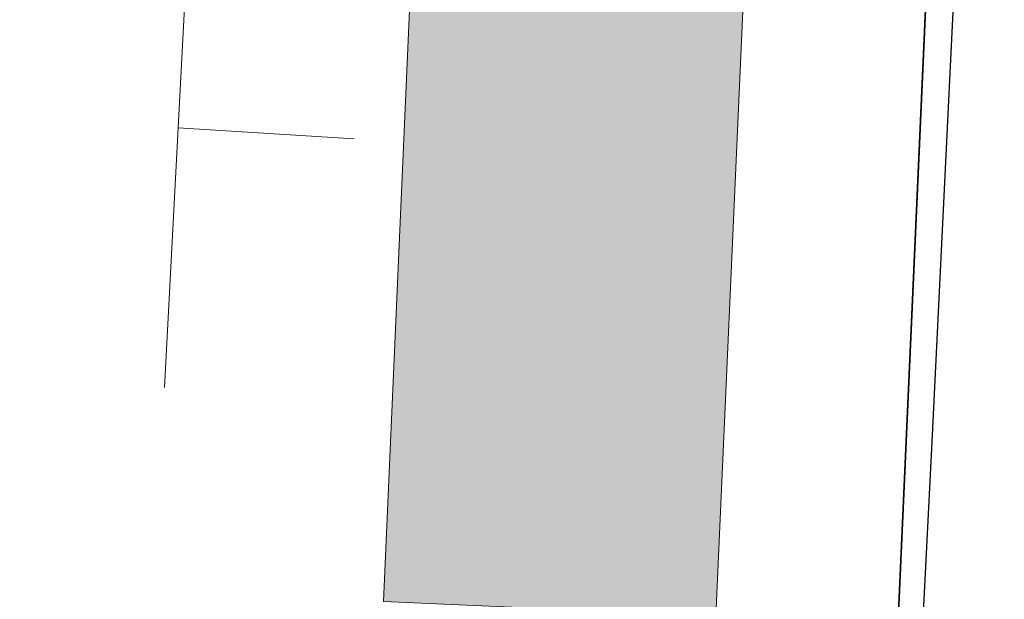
# Model space of a CAD drawing. Header units: metres. Extents: x 32338650 to 32340431, y 5701793 to 5703325.
# Tile 929 of 1056: x 32339347 to 32339391, y 5702462 to 5702488. Entities that reach past the tile are written whole.
import ezdxf

# ---------------------------------------------------------------- set-up
doc = ezdxf.new("R2010")
doc.units = ezdxf.units.M
doc.header["$LTSCALE"] = 0.1
for name, color, linetype, lineweight, true_color in [('LPB-BE-Flurstück_Grenze', 7, 'Continuous', 70, 0x004c99), ('LPB-BE-Gebäude', 7, 'Continuous', 70, 0x004c99), ('LPB-BE-Leitung_Gas_Wasser', 3, 'Continuous', 30, 0x00ff00), ('LPB-BE-Straße', 7, 'Continuous', 70, 0x004c99)]:
    doc.layers.add(name, color=color, linetype=linetype, lineweight=lineweight, true_color=true_color)

msp = doc.modelspace()

# ---------------------------------------------------------------- hatches: boundary and pattern name
at = {"layer": 'LPB-BE-Gebäude', "linetype": 'Continuous', "lineweight": 0, "true_color": 0xc7c8ca}
msp.add_hatch(color=9, dxfattribs=at).paths.add_polyline_path([(32339363.149, 5702461.748), (32339377.944, 5702461.091), (32339379.934, 5702505.985), (32339365.12, 5702506.643), (32339363.149, 5702461.748)])
msp.add_hatch(color=9, dxfattribs=at).paths.add_polyline_path([(32339363.149, 5702461.748), (32339377.944, 5702461.091), (32339379.934, 5702505.985), (32339365.12, 5702506.643), (32339363.149, 5702461.748)])
msp.add_hatch(color=9, dxfattribs=at).paths.add_polyline_path([(32339363.149, 5702461.748), (32339377.944, 5702461.091), (32339379.934, 5702505.985), (32339365.12, 5702506.643), (32339363.149, 5702461.748)])
msp.add_hatch(color=9, dxfattribs=at).paths.add_polyline_path([(32339363.149, 5702461.748), (32339377.944, 5702461.091), (32339379.934, 5702505.985), (32339365.12, 5702506.643), (32339363.149, 5702461.748)])

# ---------------------------------------------------------------- linework, layer by layer
at = {"layer": 'LPB-BE-Flurstück_Grenze', "color": 253, "linetype": 'Continuous', "lineweight": 25, "true_color": 0xadadad, "transparency": 33554687, "flags": 128}
for points in [[(32339388.909, 5702524.936), (32339385.948, 5702458.61)], [(32339385.948, 5702458.61), (32339388.909, 5702524.936)], [(32339388.909, 5702524.936), (32339385.948, 5702458.61)], [(32339385.948, 5702458.61), (32339388.909, 5702524.936)]]:
    msp.add_lwpolyline(points, dxfattribs=at)
at = {"layer": 'LPB-BE-Gebäude', "color": 7, "linetype": 'Continuous', "lineweight": 9, "flags": 128}
msp.add_lwpolyline([(32339363.149, 5702461.748), (32339377.944, 5702461.091), (32339379.934, 5702505.985), (32339365.12, 5702506.643), (32339363.149, 5702461.748)], dxfattribs=at)
msp.add_lwpolyline([(32339363.149, 5702461.748), (32339377.944, 5702461.091), (32339379.934, 5702505.985), (32339365.12, 5702506.643), (32339363.149, 5702461.748)], dxfattribs=at)
msp.add_lwpolyline([(32339363.149, 5702461.748), (32339377.944, 5702461.091), (32339379.934, 5702505.985), (32339365.12, 5702506.643), (32339363.149, 5702461.748)], dxfattribs=at)
msp.add_lwpolyline([(32339363.149, 5702461.748), (32339377.944, 5702461.091), (32339379.934, 5702505.985), (32339365.12, 5702506.643), (32339363.149, 5702461.748)], dxfattribs=at)
at = {"layer": 'LPB-BE-Leitung_Gas_Wasser', "color": 5, "lineweight": 13, "true_color": 0x0000ff}
msp.add_line((32339354.01507, 5702482.8283), (32339361.84891, 5702482.34027), dxfattribs=at)
msp.add_line((32339354.01507, 5702482.8283), (32339361.84891, 5702482.34027), dxfattribs=at)
at = {"layer": 'LPB-BE-Leitung_Gas_Wasser', "color": 5, "lineweight": 13, "true_color": 0x0000ff, "flags": 128}
msp.add_lwpolyline([(32339210.11738, 5702497.9917), (32339354.47239, 5702491.58281), (32339353.41144, 5702471.27272)], dxfattribs=at)
msp.add_lwpolyline([(32339210.11738, 5702497.9917), (32339354.47239, 5702491.58281), (32339353.41144, 5702471.27272)], dxfattribs=at)
at = {"layer": 'LPB-BE-Straße', "color": 250, "linetype": 'Continuous', "lineweight": 25, "true_color": 0x333333, "transparency": 33554687, "flags": 128}
msp.add_lwpolyline([(32339388.22476, 5702509.61886), (32339385.948, 5702458.61)], dxfattribs=at)
msp.add_lwpolyline([(32339389.54466, 5702509.57139), (32339387.54503, 5702468.85328), (32339386.605, 5702450.146, 0.14779841), (32339389.386, 5702440.692), (32339403.621, 5702423.653, 0.20124998), (32339416.162, 5702416.297), (32339431.667, 5702415.556, -0.39387924), (32339437.29598, 5702409.29396), (32339436.03242, 5702378.58496, -0.35570275), (32339426.1483, 5702367.79854, -0.06129598), (32339423.35205, 5702367.68382)], format="xyb", dxfattribs=at)

doc.saveas('drawing.dxf')
